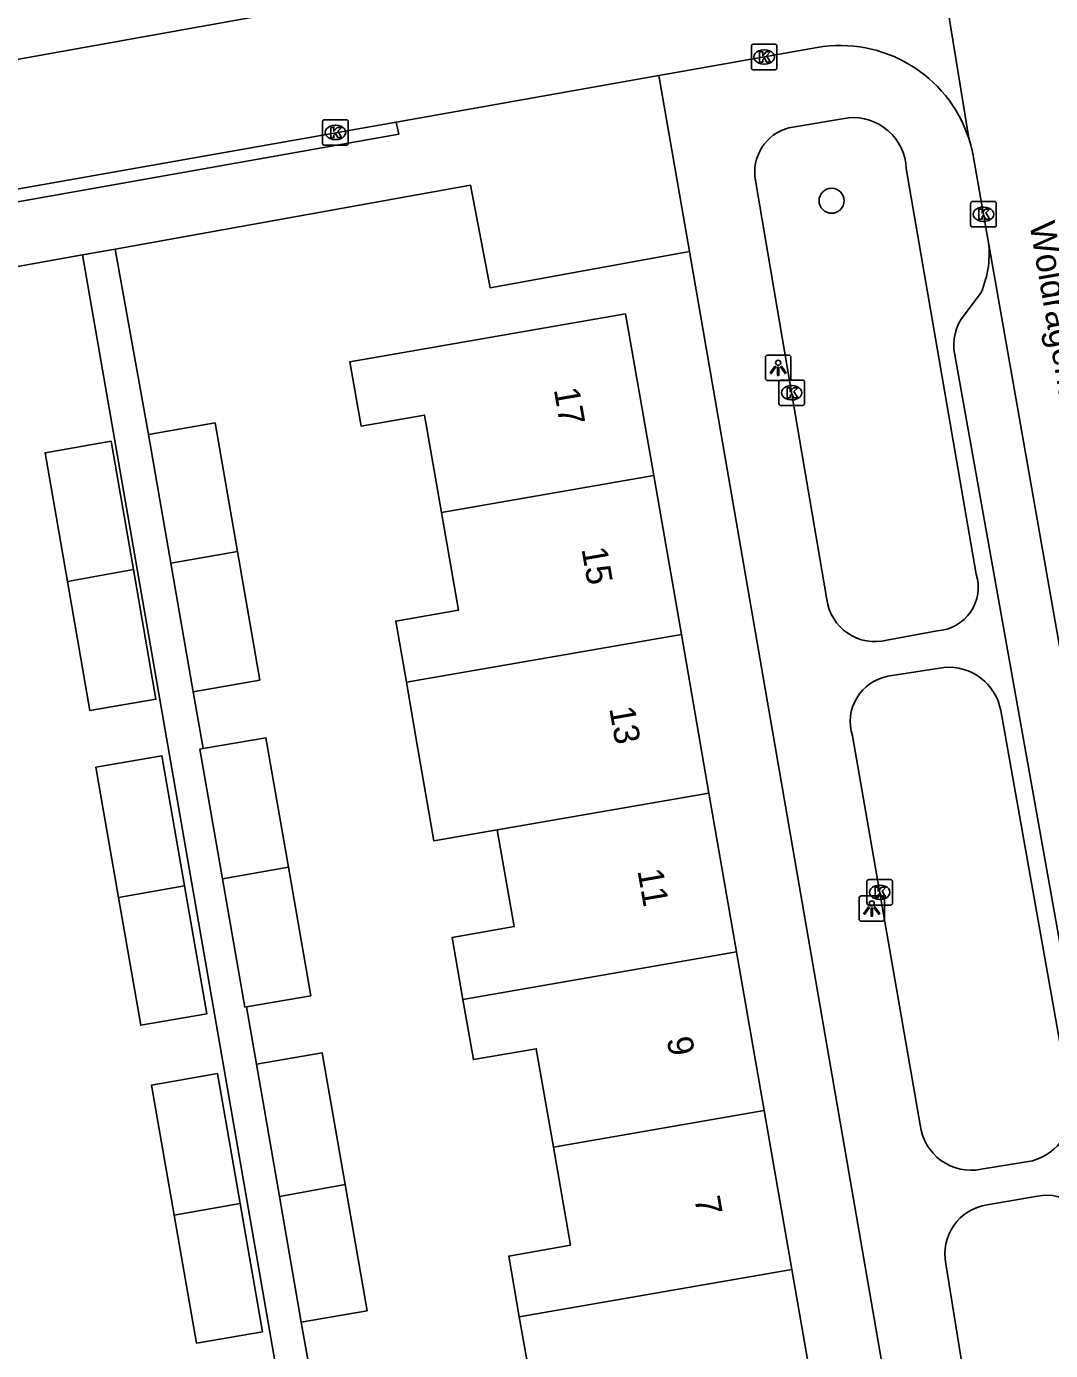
# Model space of a CAD drawing. Extents: x 162880 to 165536, y 384011 to 385179.
# Drawn here: x 164070 to 164110, y 384605.2 to 384657 of the extents above; entities that cross this region are included whole.
import ezdxf

# ---------------------------------------------------------------- set-up
doc = ezdxf.new("R2010")
doc.units = 0
for name, color, linetype in [('IMGEO_Boom', 7, 'Continuous'), ('IMGEO_Kolk', 7, 'Continuous'), ('IMGEO_Lichtpunt', 7, 'Continuous'), ('IMGEO_Openbare_ruimte_label', 7, 'Continuous'), ('IMGEO_Pand', 7, 'Continuous'), ('IMGEO_Pand_nummerreeks', 7, 'Continuous'), ('IMGEO_Rijbaan_lokaal_open', 7, 'Continuous'), ('IMGEO_Voetpad_open', 7, 'Continuous')]:
    doc.layers.add(name, color=color, linetype=linetype)

msp = doc.modelspace()

# ---------------------------------------------------------------- linework, layer by layer
at = {"layer": 'IMGEO_Boom'}
msp.add_circle((164101.472, 384650.194), 0.489, dxfattribs=at)
at = {"layer": 'IMGEO_Kolk'}
for p, q in [((164098.409, 384656.329), (164099.261, 384656.329)), ((164098.334, 384655.403), (164098.334, 384656.255)), ((164098.822, 384656.109), (164098.847, 384656.109)), ((164099.335, 384656.255), (164099.335, 384655.403)), ((164099.261, 384655.329), (164098.409, 384655.329)), ((164098.845, 384655.549), (164098.82, 384655.549)), ((164081.549, 384652.445), (164081.549, 384653.297)), ((164081.624, 384653.371), (164082.476, 384653.371)), ((164082.55, 384653.297), (164082.55, 384652.445)), ((164082.037, 384653.151), (164082.062, 384653.151)), ((164082.476, 384652.371), (164081.624, 384652.371)), ((164082.06, 384652.591), (164082.035, 384652.591)), ((164106.917, 384649.243), (164106.917, 384650.095)), ((164106.992, 384650.169), (164107.844, 384650.169)), ((164107.918, 384650.095), (164107.918, 384649.243)), ((164107.405, 384649.949), (164107.43, 384649.949)), ((164107.844, 384649.169), (164106.992, 384649.169)), ((164107.428, 384649.389), (164107.403, 384649.389)), ((164099.408, 384642.249), (164099.408, 384643.101)), ((164099.483, 384643.175), (164100.335, 384643.175)), ((164099.896, 384642.955), (164099.921, 384642.955)), ((164100.409, 384643.101), (164100.409, 384642.249)), ((164099.919, 384642.395), (164099.894, 384642.395)), ((164100.335, 384642.175), (164099.483, 384642.175)), ((164102.857, 384622.683), (164102.857, 384623.535)), ((164102.932, 384623.609), (164103.784, 384623.609)), ((164103.345, 384623.389), (164103.37, 384623.389)), ((164103.858, 384623.535), (164103.858, 384622.683)), ((164103.784, 384622.609), (164102.932, 384622.609)), ((164103.368, 384622.829), (164103.343, 384622.829))]:
    msp.add_line(p, q, dxfattribs=at)
for points in [[(164098.409, 384656.329), (164099.261, 384656.329)], [(164098.334, 384655.403), (164098.334, 384656.255)], [(164098.655, 384656.029), (164098.778, 384656.029), (164098.778, 384655.878), (164098.908, 384656.029), (164099.072, 384656.029), (164098.926, 384655.878), (164099.079, 384655.629), (164098.927, 384655.629), (164098.842, 384655.793), (164098.778, 384655.726), (164098.778, 384655.629), (164098.655, 384655.629), (164098.655, 384656.029)], [(164099.335, 384656.255), (164099.335, 384655.403)], [(164099.261, 384655.329), (164098.409, 384655.329)], [(164081.549, 384652.445), (164081.549, 384653.297)], [(164081.624, 384653.371), (164082.476, 384653.371)], [(164082.55, 384653.297), (164082.55, 384652.445)], [(164081.87, 384653.071), (164081.993, 384653.071), (164081.993, 384652.92), (164082.123, 384653.071), (164082.287, 384653.071), (164082.141, 384652.92), (164082.294, 384652.671), (164082.142, 384652.671), (164082.057, 384652.835), (164081.993, 384652.768), (164081.993, 384652.671), (164081.87, 384652.671), (164081.87, 384653.071)], [(164082.476, 384652.371), (164081.624, 384652.371)], [(164106.917, 384649.243), (164106.917, 384650.095)], [(164106.992, 384650.169), (164107.844, 384650.169)], [(164107.918, 384650.095), (164107.918, 384649.243)], [(164107.238, 384649.869), (164107.361, 384649.869), (164107.361, 384649.718), (164107.491, 384649.869), (164107.655, 384649.869), (164107.509, 384649.718), (164107.662, 384649.469), (164107.51, 384649.469), (164107.425, 384649.633), (164107.361, 384649.566), (164107.361, 384649.469), (164107.238, 384649.469), (164107.238, 384649.869)], [(164107.844, 384649.169), (164106.992, 384649.169)], [(164099.408, 384642.249), (164099.408, 384643.101)], [(164099.483, 384643.175), (164100.335, 384643.175)], [(164099.729, 384642.875), (164099.852, 384642.875), (164099.852, 384642.724), (164099.982, 384642.875), (164100.146, 384642.875), (164100, 384642.724), (164100.153, 384642.475), (164100.001, 384642.475), (164099.916, 384642.639), (164099.852, 384642.572), (164099.852, 384642.475), (164099.729, 384642.475), (164099.729, 384642.875)], [(164100.409, 384643.101), (164100.409, 384642.249)], [(164100.335, 384642.175), (164099.483, 384642.175)], [(164102.857, 384622.683), (164102.857, 384623.535)], [(164102.932, 384623.609), (164103.784, 384623.609)], [(164103.178, 384623.309), (164103.301, 384623.309), (164103.301, 384623.158), (164103.431, 384623.309), (164103.595, 384623.309), (164103.449, 384623.158), (164103.602, 384622.909), (164103.45, 384622.909), (164103.365, 384623.073), (164103.301, 384623.006), (164103.301, 384622.909), (164103.178, 384622.909), (164103.178, 384623.309)], [(164103.858, 384623.535), (164103.858, 384622.683)], [(164103.784, 384622.609), (164102.932, 384622.609)]]:
    msp.add_lwpolyline(points, dxfattribs=at)
for centre, start, end in [((164098.411, 384656.253), 91.552, 178.448), ((164098.411, 384656.253), 91.552, 178.448), ((164099.259, 384656.253), 1.552, 88.448), ((164099.259, 384656.253), 1.552, 88.448), ((164098.411, 384655.405), 181.552, 268.448), ((164098.411, 384655.405), 181.552, 268.448), ((164099.259, 384655.405), 271.552, 358.448), ((164099.259, 384655.405), 271.552, 358.448), ((164081.626, 384653.295), 91.552, 178.448), ((164081.626, 384653.295), 91.552, 178.448), ((164082.474, 384653.295), 1.552, 88.448), ((164082.474, 384653.295), 1.552, 88.448), ((164081.626, 384652.447), 181.552, 268.448), ((164081.626, 384652.447), 181.552, 268.448), ((164082.474, 384652.447), 271.552, 358.448), ((164082.474, 384652.447), 271.552, 358.448), ((164106.994, 384650.093), 91.552, 178.448), ((164106.994, 384650.093), 91.552, 178.448), ((164107.842, 384650.093), 1.552, 88.448), ((164107.842, 384650.093), 1.552, 88.448), ((164106.994, 384649.245), 181.552, 268.448), ((164106.994, 384649.245), 181.552, 268.448), ((164107.842, 384649.245), 271.552, 358.448), ((164107.842, 384649.245), 271.552, 358.448), ((164099.485, 384643.099), 91.552, 178.448), ((164099.485, 384643.099), 91.552, 178.448), ((164100.333, 384643.099), 1.552, 88.448), ((164100.333, 384643.099), 1.552, 88.448), ((164099.485, 384642.251), 181.552, 268.448), ((164099.485, 384642.251), 181.552, 268.448), ((164100.333, 384642.251), 271.552, 358.448), ((164100.333, 384642.251), 271.552, 358.448), ((164102.934, 384623.533), 91.552, 178.448), ((164102.934, 384623.533), 91.552, 178.448), ((164103.782, 384623.533), 1.552, 88.448), ((164103.782, 384623.533), 1.552, 88.448), ((164102.934, 384622.685), 181.552, 268.448), ((164102.934, 384622.685), 181.552, 268.448), ((164103.782, 384622.685), 271.552, 358.448), ((164103.782, 384622.685), 271.552, 358.448)]:
    msp.add_arc(centre, 0.0765, start, end, dxfattribs=at)
for centre, major_axis, ratio, start_param, end_param in [((164098.821, 384655.829), (-0.387, 0.002), 0.722429, 4.712389, 7.853982), ((164098.846, 384655.829), (-0.39, 0.002), 0.717154, 1.570796, 4.712389), ((164082.036, 384652.871), (-0.387, 0.002), 0.722429, 4.712389, 7.853982), ((164082.061, 384652.871), (-0.39, 0.002), 0.717154, 1.570796, 4.712389), ((164107.404, 384649.669), (-0.387, 0.002), 0.722429, 4.712389, 7.853982), ((164107.429, 384649.669), (-0.39, 0.002), 0.717154, 1.570796, 4.712389), ((164099.895, 384642.675), (-0.387, 0.002), 0.722429, 4.712389, 7.853982), ((164099.92, 384642.675), (-0.39, 0.002), 0.717154, 1.570796, 4.712389), ((164103.344, 384623.109), (-0.387, 0.002), 0.722429, 4.712389, 7.853982), ((164103.369, 384623.109), (-0.39, 0.002), 0.717154, 1.570796, 4.712389)]:
    msp.add_ellipse(centre, major_axis=major_axis, ratio=ratio, start_param=start_param, end_param=end_param, dxfattribs=at)
at = {"layer": 'IMGEO_Lichtpunt'}
for p, q in [((164098.883, 384644.056), (164098.883, 384643.249)), ((164098.883, 384644.056), (164098.883, 384643.249)), ((164099.785, 384644.151), (164098.977, 384644.151)), ((164099.785, 384644.151), (164098.977, 384644.151)), ((164099.879, 384643.249), (164099.879, 384644.056)), ((164099.879, 384643.249), (164099.879, 384644.056)), ((164098.977, 384643.155), (164099.785, 384643.155)), ((164098.977, 384643.155), (164099.785, 384643.155)), ((164102.547, 384622.875), (164102.547, 384622.068)), ((164102.547, 384622.875), (164102.547, 384622.068)), ((164103.449, 384622.97), (164102.641, 384622.97)), ((164103.449, 384622.97), (164102.641, 384622.97)), ((164103.543, 384622.068), (164103.543, 384622.875)), ((164103.543, 384622.068), (164103.543, 384622.875)), ((164102.641, 384621.974), (164103.449, 384621.974)), ((164102.641, 384621.974), (164103.449, 384621.974))]:
    msp.add_line(p, q, dxfattribs=at)
for points in [[(164099.257, 384643.72), (164099.296, 384643.692), (164099.108, 384643.43), (164099.07, 384643.457), (164099.257, 384643.72)], [(164099.359, 384643.672), (164099.406, 384643.672), (164099.406, 384643.35), (164099.359, 384643.35), (164099.359, 384643.672)], [(164099.469, 384643.692), (164099.507, 384643.719), (164099.694, 384643.457), (164099.655, 384643.429), (164099.469, 384643.692)], [(164102.921, 384622.539), (164102.96, 384622.511), (164102.772, 384622.249), (164102.734, 384622.276), (164102.921, 384622.539)], [(164103.023, 384622.491), (164103.07, 384622.491), (164103.07, 384622.169), (164103.023, 384622.169), (164103.023, 384622.491)], [(164103.133, 384622.511), (164103.171, 384622.538), (164103.358, 384622.276), (164103.319, 384622.248), (164103.133, 384622.511)]]:
    msp.add_lwpolyline(points, dxfattribs=at)
for centre in [(164099.382, 384643.854), (164103.046, 384622.673)]:
    msp.add_circle(centre, 0.0994, dxfattribs=at)
for centre, start, end in [((164098.977, 384644.056), 90, 180), ((164098.977, 384644.056), 90, 180), ((164099.785, 384644.056), 0, 90), ((164099.785, 384644.056), 0, 90), ((164098.977, 384643.249), 180, 270), ((164098.977, 384643.249), 180, 270), ((164099.785, 384643.249), 270, 0), ((164099.785, 384643.249), 270, 360), ((164102.641, 384622.875), 90, 180), ((164102.641, 384622.875), 90, 180), ((164103.449, 384622.875), 0, 90), ((164103.449, 384622.875), 0, 90), ((164102.641, 384622.068), 180, 270), ((164102.641, 384622.068), 180, 270), ((164103.449, 384622.068), 270, 0), ((164103.449, 384622.068), 270, 360)]:
    msp.add_arc(centre, 0.0946, start, end, dxfattribs=at)
at = {"layer": 'IMGEO_Pand'}
for points in [[(164086.197, 384637.984), (164085.533, 384641.803), (164083.053, 384641.372), (164082.615, 384643.889), (164093.409, 384645.766), (164094.511, 384639.429)], [(164074.728, 384641.04), (164077.336, 384641.494), (164078.212, 384636.456)], [(164071.563, 384635.277), (164070.685, 384640.329), (164073.266, 384640.778), (164074.14, 384635.749)], [(164075.603, 384636.003), (164074.728, 384641.04)], [(164086.197, 384637.984), (164094.511, 384639.429)], [(164094.511, 384639.429), (164095.592, 384633.211)], [(164084.827, 384631.341), (164084.411, 384633.731), (164086.862, 384634.157), (164086.197, 384637.984)], [(164078.212, 384636.456), (164075.603, 384636.003)], [(164078.212, 384636.456), (164079.087, 384631.419), (164076.479, 384630.966)], [(164071.563, 384635.277), (164074.14, 384635.749)], [(164074.14, 384635.749), (164075.022, 384630.672), (164072.442, 384630.224), (164071.563, 384635.277)], [(164076.479, 384630.966), (164075.603, 384636.003)], [(164084.827, 384631.341), (164095.592, 384633.211)], [(164095.592, 384633.211), (164096.672, 384626.993)], [(164088.388, 384625.554), (164085.908, 384625.123), (164085.228, 384629.033), (164084.827, 384631.341)], [(164076.867, 384628.738), (164079.329, 384629.166), (164080.21, 384624.097)], [(164073.563, 384622.901), (164072.675, 384628.006), (164075.256, 384628.455), (164076.14, 384623.365)], [(164077.632, 384623.633), (164076.748, 384628.717), (164076.867, 384628.738)], [(164088.388, 384625.554), (164096.672, 384626.993)], [(164096.672, 384626.993), (164097.753, 384620.775)], [(164087.043, 384618.914), (164086.62, 384621.344), (164089.046, 384621.766), (164088.388, 384625.554)], [(164080.21, 384624.097), (164077.632, 384623.633)], [(164080.21, 384624.097), (164081.085, 384619.06), (164078.564, 384618.622)], [(164076.14, 384623.365), (164073.563, 384622.901)], [(164076.14, 384623.365), (164077.012, 384618.349), (164074.432, 384617.901), (164073.563, 384622.901)], [(164078.564, 384618.622), (164078.505, 384618.612), (164077.632, 384623.633)], [(164097.753, 384620.775), (164087.043, 384618.914)], [(164097.753, 384620.775), (164098.834, 384614.557)], [(164090.581, 384613.123), (164089.91, 384616.984), (164087.453, 384616.557), (164087.043, 384618.914)], [(164078.954, 384616.378), (164081.535, 384616.827), (164082.433, 384611.662)], [(164075.738, 384610.462), (164074.852, 384615.557), (164077.433, 384616.006), (164078.316, 384610.924)], [(164079.855, 384611.2), (164078.954, 384616.378)], [(164098.834, 384614.557), (164090.581, 384613.123)], [(164098.834, 384614.557), (164099.915, 384608.338)], [(164089.247, 384606.485), (164088.834, 384608.863), (164091.249, 384609.283), (164090.581, 384613.123)], [(164079.855, 384611.2), (164082.433, 384611.662)], [(164080.711, 384606.273), (164079.855, 384611.2)], [(164082.433, 384611.662), (164083.291, 384606.721), (164080.711, 384606.273)], [(164078.316, 384610.924), (164075.738, 384610.462)], [(164078.316, 384610.924), (164079.189, 384605.9), (164076.609, 384605.452), (164075.738, 384610.462)], [(164089.247, 384606.485), (164099.915, 384608.338)], [(164099.915, 384608.338), (164100.996, 384602.121)], [(164092.682, 384600.676), (164092.008, 384604.551), (164089.654, 384604.142), (164089.247, 384606.485)]]:
    msp.add_lwpolyline(points, dxfattribs=at)
at = {"layer": 'IMGEO_Rijbaan_lokaal_open'}
for points in [[(164106.842, 384652.645), (164104.5, 384667.056)], [(164091.499, 384659.678), (164046.479, 384651.59)], [(164100.902, 384656.196), (164094.709, 384655.1)], [(164094.709, 384655.1), (164084.431, 384653.281)], [(164053.626, 384647.829), (164084.431, 384653.281)], [(164107.592, 384648.701), (164107.03, 384651.897)], [(164107.592, 384648.701), (164117.259, 384593.73)]]:
    msp.add_lwpolyline(points, dxfattribs=at)
for centre, radius, start, end in [((164101.82, 384650.987), 5.289, 18.2671, 99.9899), ((164101.903, 384651.006), 5.204, 9.8583, 18.3583)]:
    msp.add_arc(centre, radius, start, end, dxfattribs=at)
at = {"layer": 'IMGEO_Voetpad_open'}
for points in [[(164094.709, 384655.1), (164095.916, 384648.213)], [(164084.431, 384653.281), (164084.526, 384652.8), (164053.723, 384647.338), (164053.626, 384647.829)], [(164099.805, 384653.055), (164102.131, 384653.444)], [(164104.397, 384651.463), (164107.13, 384635.567)], [(164073.422, 384648.301), (164087.337, 384650.803), (164088.11, 384646.79), (164095.916, 384648.213)], [(164101.29, 384634.579), (164099.346, 384645.984), (164098.495, 384650.99)], [(164072.155, 384648.073), (164056.112, 384645.189), (164056.836, 384641.156), (164050.366, 384640.033), (164050.656, 384638.318)], [(164072.155, 384648.073), (164073.422, 384648.301)], [(164082.031, 384591.243), (164072.155, 384648.073)], [(164073.422, 384648.301), (164074.728, 384641.04)], [(164095.916, 384648.213), (164104.615, 384597.894), (164105.896, 384591.09)], [(164106.67, 384645.725), (164107.322, 384646.599)], [(164114.595, 384597.657), (164106.294, 384644.165)], [(164105.609, 384633.355), (164103.632, 384632.988)], [(164103.674, 384631.569), (164105.871, 384631.917)], [(164076.479, 384630.966), (164076.867, 384628.738)], [(164108.094, 384630.225), (164110.812, 384614.949)], [(164104.941, 384614.001), (164102.291, 384629.244)], [(164078.564, 384618.622), (164078.954, 384616.378)], [(164109.332, 384612.597), (164107.325, 384612.261)], [(164107.557, 384610.862), (164109.534, 384611.209)], [(164108.65, 384592.258), (164107.896, 384596.421), (164105.951, 384608.555)], [(164080.711, 384606.273), (164081.145, 384603.859)]]:
    msp.add_lwpolyline(points, dxfattribs=at)
for centre, radius, start, end in [((164102.323, 384651.377), 2.076, 2.3758, 95.3025), ((164100.26, 384651.318), 1.795, 104.6807, 190.5386), ((164103.901, 384648.107), 3.739, 336.2155, 9.1455), ((164108.111, 384644.552), 1.858, 140.8675, 192.0299), ((164105.512, 384635.051), 1.699, 273.2885, 17.6857), ((164103.169, 384634.825), 1.895, 187.4726, 284.1482), ((164104.002, 384629.8), 1.799, 100.5109, 197.9974), ((164106.06, 384629.858), 2.067, 10.2156, 95.2324), ((164108.828, 384614.556), 2.023, 284.4373, 11.2023), ((164106.938, 384614.234), 2.011, 186.6672, 281.084), ((164109.898, 384609.365), 1.88, 6.1766, 101.1669), ((164107.834, 384608.957), 1.925, 98.2698, 192.0433)]:
    msp.add_arc(centre, radius, start, end, dxfattribs=at)

# ---------------------------------------------------------------- texts
at = {"layer": 'IMGEO_Openbare_ruimte_label'}
msp.add_text('Woldragerlaan', height=1, rotation=279.9051, dxfattribs=at).set_placement((164109.214, 384649.292))
at = {"layer": 'IMGEO_Pand_nummerreeks'}
for s, p in [('17', (164090.595, 384642.806)), ('15', (164091.68, 384636.561)), ('13', (164092.766, 384630.316)), ('11', (164093.87, 384623.96)), ('9', (164095.015, 384617.375)), ('7', (164096.1, 384611.13))]:
    msp.add_text(s, height=1, rotation=279.8614, dxfattribs=at).set_placement(p)

doc.saveas('drawing.dxf')
